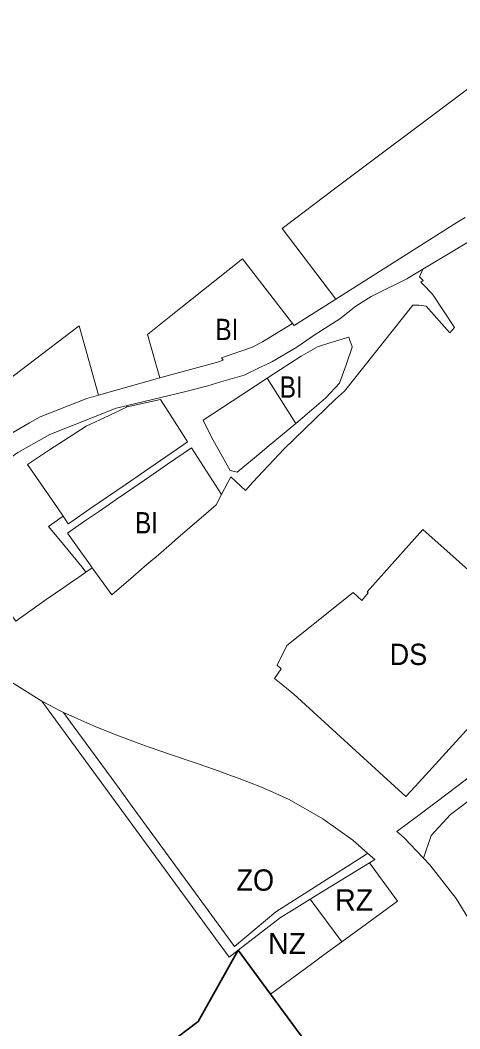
# Model space of a CAD drawing. Extents: x -650451 to -642268, y -1075216 to -1066610.
# Drawn here: x -647998 to -647751, y -1071698 to -1071131 of the extents above; entities that cross this region are included whole.
import ezdxf

# ---------------------------------------------------------------- set-up
doc = ezdxf.new("R2010")
doc.units = 0
doc.header["$LTSCALE"] = 4.8
for name, color, linetype, lineweight in [('15', 7, 'Continuous', 13), ('2', 7, 'Continuous', 13), ('24', 7, 'Continuous', 13), ('35', 7, 'Continuous', 13), ('41', 7, 'Continuous', 13), ('42', 7, 'Continuous', 13), ('46', 7, 'Continuous', 13), ('51', 7, 'Continuous', 13), ('52', 7, 'Continuous', 35), ('6', 7, 'Continuous', 13)]:
    doc.layers.add(name, color=color, linetype=linetype, lineweight=lineweight)
doc.layers.add('62', color=7, linetype='Continuous')

msp = doc.modelspace()

# ---------------------------------------------------------------- linework, layer by layer
at = {"layer": '15'}
msp.add_line((-647786.379, -1071587.401), (-647771.717, -1071576.551), dxfattribs=at)
for points in [[(-647938.71, -1071347.83), (-647905.09, -1071339.93), (-647892.85, -1071336.65), (-647885.53, -1071334.51), (-647872.28, -1071330.64), (-647863.17, -1071326.22), (-647856.85, -1071323.14), (-647842.74, -1071315), (-647833.03, -1071308.2), (-647818.56, -1071298.96), (-647809.45, -1071291.88), (-647800.81, -1071286.44), (-647797.13, -1071284.52), (-647780.89, -1071276.38), (-647777.44, -1071274.36), (-647771.76, -1071271.04)], [(-647771.76, -1071271.04), (-647773.6, -1071275.43), (-647771.59, -1071277.36), (-647772.97, -1071278.43)], [(-647772.97, -1071278.43), (-647772.07, -1071279.33), (-647766.35, -1071285.11)], [(-647766.35, -1071285.11), (-647753.89, -1071303.94), (-647756.67, -1071306.77), (-647769.85, -1071291.91), (-647774.14, -1071291.34), (-647777.4, -1071291.32), (-647815.95, -1071339.71), (-647820.93, -1071344.25), (-647849.86, -1071372.18), (-647867.45, -1071390.95), (-647871.68, -1071395.59), (-647879.76, -1071387.96), (-647885.05, -1071397.88)], [(-647843.23, -1071357.82), (-647840.88, -1071355.88), (-647826.36, -1071343.41), (-647818.61, -1071335.17), (-647814.86, -1071324.93), (-647811.49, -1071314.99), (-647811.81, -1071314.04), (-647812.82, -1071311.08), (-647813.43, -1071309.28), (-647824.15, -1071312.56), (-647831.04, -1071314.67), (-647840.25, -1071319.99), (-647851.88, -1071327.48), (-647859.31, -1071332.34)], [(-647859.31, -1071332.34), (-647879.09, -1071345.3), (-647895.37, -1071355.96), (-647890.7, -1071365.52), (-647880.14, -1071384.32), (-647876.34, -1071385.2), (-647862.25, -1071373.55), (-647859.44, -1071371.23), (-647843.23, -1071357.82)], [(-647974.27, -1071410.07), (-647971.35, -1071414.35), (-647969.9, -1071413.35), (-647959.18, -1071405.97), (-647938.77, -1071391.93), (-647928.51, -1071384.86), (-647907.49, -1071370.39), (-647904.17, -1071368.11), (-647908.75, -1071360.97), (-647919.44, -1071344.34), (-647938.21, -1071348.55), (-647938.71, -1071347.83)], [(-647885.05, -1071397.88), (-647902.01, -1071371.48), (-647915.51, -1071380.77), (-647925.5, -1071387.65), (-647935.02, -1071394.2), (-647944.36, -1071400.63), (-647953.84, -1071407.16), (-647961.6, -1071412.5), (-647969.09, -1071417.65), (-647971.82, -1071419.53), (-647967.1, -1071426.18), (-647959.08, -1071437.46), (-647957.906, -1071439.06), (-647961.4, -1071441.471)], [(-647961.4, -1071441.471), (-647963.52, -1071438.67), (-647976.59, -1071422.84), (-647982.43, -1071415.74), (-647974.27, -1071410.07)], [(-647771.717, -1071576.551), (-647764.23, -1071571.01), (-647676.51, -1071504.34), (-647674.28, -1071506.59), (-647656.27, -1071493.04), (-647655.517, -1071492.465), (-647642.45, -1071482.62), (-647626.7, -1071470.46), (-647611.82, -1071459.38), (-647597.54, -1071448.75), (-647594.43, -1071446.543), (-647585.273, -1071440.044)], [(-647576.471, -1071481.091), (-647588.48, -1071484.23), (-647632, -1071487.54), (-647639.66, -1071490.78), (-647650.97, -1071499.11), (-647658.2, -1071504.43), (-647694.65, -1071531.5), (-647756.17, -1071577.89), (-647767.07, -1071589.67), (-647771.408, -1071602.414)], [(-647986.233, -1071514.148), (-647975.194, -1071519.932), (-647973.938, -1071520.48)], [(-647875.8, -1071654.22), (-647880.793, -1071658.149), (-647986.233, -1071514.148)], [(-647973.938, -1071520.48), (-647970, -1071525.96), (-647945.22, -1071559.77), (-647932.87, -1071576.71), (-647877.72, -1071652.19), (-647854.53, -1071632.58), (-647804.08, -1071600.5), (-647802.849, -1071599.589), (-647798.8, -1071603.102), (-647801.84, -1071604.97)], [(-647771.408, -1071602.414), (-647782.408, -1071590.847), (-647786.379, -1071587.401)], [(-647801.84, -1071604.97), (-647808.56, -1071609.1), (-647823.51, -1071618.28), (-647835.18, -1071625.45)], [(-647835.18, -1071625.45), (-647845.78, -1071631.97), (-647851.92, -1071635.74), (-647856.11, -1071638.98), (-647875.8, -1071654.22)]]:
    msp.add_lwpolyline(points, dxfattribs=at)
at = {"layer": '2'}
for points in [[(-647926.689, -1071307.809), (-647907.92, -1071292.84), (-647888.77, -1071277.56), (-647873.25, -1071265.17), (-647845.18, -1071301.54)], [(-647845.18, -1071301.54), (-647862.05, -1071311.91), (-647868.27, -1071315.02), (-647885.15, -1071320.97), (-647884.1, -1071322.27), (-647887.32, -1071323.33), (-647919.88, -1071332.23), (-647926.689, -1071307.809)], [(-648091.92, -1071399.07), (-648074.27, -1071385.62), (-648071.17, -1071383.26), (-648067.27, -1071380.27), (-648060.01, -1071374.69), (-648038.18, -1071358.51), (-648025.39, -1071348.76), (-648009.31, -1071336.48), (-647994.31, -1071325.03), (-647965.26, -1071302.86), (-647954.38, -1071342)], [(-647954.38, -1071342), (-647960.89, -1071343.84), (-647987.15, -1071354.07), (-647993.21, -1071357.57), (-648006.37, -1071365.15), (-648024.18, -1071377.18), (-648045.97, -1071393.99), (-648050.7, -1071397.66), (-648077.53, -1071417.4), (-648091.92, -1071399.07)], [(-647938.21, -1071348.55), (-647919.44, -1071344.34), (-647908.75, -1071360.97), (-647904.17, -1071368.11), (-647907.49, -1071370.39), (-647928.51, -1071384.86), (-647938.77, -1071391.93), (-647959.18, -1071405.97), (-647969.9, -1071413.35), (-647971.35, -1071414.35), (-647974.27, -1071410.07)], [(-647974.27, -1071410.07), (-647977.48, -1071405.38), (-647977.482, -1071405.382), (-647994.25, -1071380.86), (-647981.84, -1071372.75), (-647971.34, -1071365.9), (-647961.2, -1071359.28), (-647948.33, -1071353.271), (-647938.21, -1071348.55)], [(-647957.906, -1071439.06), (-647959.08, -1071437.46), (-647967.1, -1071426.18), (-647971.82, -1071419.53), (-647969.09, -1071417.65), (-647961.6, -1071412.5), (-647953.84, -1071407.16), (-647944.36, -1071400.63), (-647935.02, -1071394.2), (-647925.5, -1071387.65), (-647915.51, -1071380.77), (-647902.01, -1071371.48), (-647885.05, -1071397.88)], [(-647885.05, -1071397.88), (-647888.11, -1071403.61), (-647895.29, -1071409.81), (-647904.3, -1071417.58), (-647911.04, -1071423.39), (-647913.31, -1071425.35), (-647921.96, -1071432.81), (-647924.87, -1071435.33), (-647928.16, -1071438.17), (-647930.38, -1071440.08), (-647936.065, -1071444.983), (-647946.78, -1071454.23), (-647957.906, -1071439.06)]]:
    msp.add_lwpolyline(points, dxfattribs=at)
msp.add_lwpolyline([(-647859.31, -1071332.34), (-647851.88, -1071327.48), (-647840.25, -1071319.99), (-647831.04, -1071314.67), (-647824.15, -1071312.56), (-647813.43, -1071309.28), (-647812.82, -1071311.08), (-647811.81, -1071314.04), (-647811.49, -1071314.99), (-647814.86, -1071324.93), (-647818.61, -1071335.17), (-647826.36, -1071343.41), (-647840.88, -1071355.88), (-647843.23, -1071357.82)], close=True, dxfattribs=at)
at = {"layer": '24'}
for points in [[(-647820.698, -1071287.83), (-647752.58, -1071244.74), (-647748.07, -1071241.89)], [(-647696.81, -1071245.79), (-647705.59, -1071245.08), (-647710.94, -1071244.65), (-647723.57, -1071246.66), (-647738.56, -1071251.13), (-647753.647, -1071260.178), (-647771.76, -1071271.04)], [(-647771.76, -1071271.04), (-647777.44, -1071274.36), (-647780.89, -1071276.38), (-647797.13, -1071284.52), (-647800.81, -1071286.44), (-647809.45, -1071291.88), (-647818.56, -1071298.96), (-647833.03, -1071308.2), (-647842.74, -1071315), (-647856.85, -1071323.14), (-647863.17, -1071326.22), (-647872.28, -1071330.64), (-647885.53, -1071334.51), (-647892.85, -1071336.65), (-647905.09, -1071339.93), (-647938.71, -1071347.83)], [(-647845.18, -1071301.54), (-647844.296, -1071302.757), (-647820.698, -1071287.83)], [(-647919.88, -1071332.23), (-647887.32, -1071323.33), (-647884.1, -1071322.27), (-647885.15, -1071320.97), (-647868.27, -1071315.02), (-647862.05, -1071311.91), (-647845.18, -1071301.54)], [(-647954.38, -1071342), (-647934.51, -1071336.37), (-647919.88, -1071332.23)], [(-648077.53, -1071417.4), (-648050.7, -1071397.66), (-648045.97, -1071393.99), (-648024.18, -1071377.18), (-648006.37, -1071365.15), (-647993.21, -1071357.57), (-647987.15, -1071354.07), (-647960.89, -1071343.84), (-647954.38, -1071342)], [(-647938.71, -1071347.83), (-647944.33, -1071349.15), (-647981.77, -1071364.13), (-647999.71, -1071374.17), (-648035.57, -1071399.52), (-648042.34, -1071404.659)], [(-647855.23, -1071501.297), (-647851.45, -1071495.96), (-647853.77, -1071493.78), (-647848.4, -1071482.78), (-647810.97, -1071452.92), (-647806.15, -1071457.48), (-647802.53, -1071453.19), (-647803.1, -1071452.66), (-647771.82, -1071417.42), (-647710.546, -1071472.023), (-647701.415, -1071480.15)], [(-647701.415, -1071480.15), (-647776.13, -1071562.1), (-647781.31, -1071567.79)], [(-647781.31, -1071567.79), (-647789.73, -1071560.1), (-647844.4, -1071510.2), (-647850.55, -1071505.14), (-647855.23, -1071501.297)]]:
    msp.add_lwpolyline(points, dxfattribs=at)
at = {"layer": '35'}
for points in [[(-647850.956, -1071248.208), (-647820.78, -1071225.25), (-647750.34, -1071172.5), (-647726.56, -1071154.68), (-647723.79, -1071152.61), (-647720.85, -1071150.41), (-647714.71, -1071146.51), (-647719.73, -1071136.48), (-647722.51, -1071130.93)], [(-647748.07, -1071241.89), (-647752.58, -1071244.74), (-647820.698, -1071287.83), (-647850.956, -1071248.208)]]:
    msp.add_lwpolyline(points, dxfattribs=at)
at = {"layer": '41'}
for points in [[(-648042.34, -1071404.659), (-648035.57, -1071399.52), (-647999.71, -1071374.17), (-647981.77, -1071364.13), (-647944.33, -1071349.15), (-647938.71, -1071347.83), (-647938.21, -1071348.55)], [(-647938.21, -1071348.55), (-647948.33, -1071353.271), (-647961.2, -1071359.28), (-647971.34, -1071365.9), (-647981.84, -1071372.75), (-647994.25, -1071380.86), (-647977.482, -1071405.382), (-647977.48, -1071405.38), (-647974.27, -1071410.07)], [(-647974.27, -1071410.07), (-647982.43, -1071415.74), (-647976.59, -1071422.84), (-647963.52, -1071438.67), (-647961.4, -1071441.471)], [(-647987.8, -1071459.68), (-648000.91, -1071469.01), (-648028.31, -1071431.32)], [(-647961.4, -1071441.471), (-647964.14, -1071443.36), (-647966.77, -1071445.17), (-647969.35, -1071446.96), (-647972.02, -1071448.79), (-647973.84, -1071450.05), (-647974.66, -1071450.62), (-647977.28, -1071452.43), (-647979.88, -1071454.22), (-647982.46, -1071456), (-647985.06, -1071457.79), (-647987.8, -1071459.68)]]:
    msp.add_lwpolyline(points, dxfattribs=at)
at = {"layer": '42'}
for points in [[(-647973.938, -1071520.48), (-647967.982, -1071523.081), (-647962.2, -1071525.746), (-647956.187, -1071528.368), (-647950.146, -1071530.869), (-647944.088, -1071533.263), (-647938.019, -1071535.566), (-647931.945, -1071537.788), (-647925.874, -1071539.949), (-647919.808, -1071542.058), (-647913.756, -1071544.132), (-647898.827, -1071549.208), (-647892.847, -1071551.26), (-647886.903, -1071553.336), (-647881.001, -1071555.45), (-647875.147, -1071557.619), (-647869.348, -1071559.856), (-647863.611, -1071562.177), (-647857.944, -1071564.594), (-647847.103, -1071569.497), (-647828.141, -1071580.34), (-647811.272, -1071592.28), (-647802.849, -1071599.589)], [(-647802.849, -1071599.589), (-647804.08, -1071600.5), (-647854.53, -1071632.58), (-647877.72, -1071652.19), (-647932.87, -1071576.71), (-647945.22, -1071559.77), (-647970, -1071525.96), (-647973.938, -1071520.48)]]:
    msp.add_lwpolyline(points, dxfattribs=at)
at = {"layer": '46'}
for points in [[(-647771.408, -1071602.414), (-647767.07, -1071589.67), (-647756.17, -1071577.89), (-647694.65, -1071531.5), (-647658.2, -1071504.43), (-647650.97, -1071499.11), (-647639.66, -1071490.78), (-647632, -1071487.54), (-647588.48, -1071484.23), (-647576.471, -1071481.091)], [(-647538.882, -1071950.07), (-647551.962, -1071958.049), (-647573.283, -1071969.627), (-647575.415, -1071967.709), (-647577.881, -1071965.979), (-647581.036, -1071964.346), (-647584.363, -1071963.196), (-647588.064, -1071962.51), (-647591.518, -1071962.387), (-647594.731, -1071962.714), (-647725.672, -1071678.279), (-647741.34, -1071644.028), (-647753.065, -1071625.201), (-647767.784, -1071606.225), (-647771.408, -1071602.414)], [(-648405.21, -1071673.54), (-648359.48, -1071736.12), (-648322.95, -1071708.86), (-648181.6, -1071603.39), (-648116.54, -1071690.46), (-648086.68, -1071669.2), (-648027.69, -1071748), (-647993.77, -1071766.7), (-647898.22, -1071694.24), (-647875.8, -1071654.22)], [(-647875.8, -1071654.22), (-647856.11, -1071638.98), (-647851.92, -1071635.74), (-647845.78, -1071631.97), (-647835.18, -1071625.45), (-647817.33, -1071649.51)], [(-647817.33, -1071649.51), (-647827.42, -1071656.89), (-647834.345, -1071661.969), (-647857.52, -1071678.92), (-647840.32, -1071702.31), (-647825.58, -1071722.28), (-647810.72, -1071743.62), (-647788.08, -1071773.61), (-647779.22, -1071785.33), (-647762.69, -1071807.58), (-647738.21, -1071840.78), (-647727.85, -1071854.86), (-647721.3, -1071863.74), (-647621.06, -1072000), (-647616.12, -1072006.7)]]:
    msp.add_lwpolyline(points, dxfattribs=at)
at = {"layer": '51'}
for points in [[(-648101.203, -1071448.31), (-648098.259, -1071452.196), (-648096.014, -1071454.192), (-648093.059, -1071456.066), (-648089.539, -1071457.489), (-648085.585, -1071458.248), (-648081.642, -1071458.215), (-648078.539, -1071457.636), (-648074.86, -1071456.248), (-648027.562, -1071487.894), (-648021.015, -1071492.264), (-647986.233, -1071514.148)], [(-647986.233, -1071514.148), (-647880.793, -1071658.149), (-647875.8, -1071654.22)], [(-647875.8, -1071654.22), (-647898.22, -1071694.24), (-647993.77, -1071766.7), (-648027.69, -1071748), (-648086.68, -1071669.2), (-648116.54, -1071690.46), (-648181.6, -1071603.39), (-648322.95, -1071708.86), (-648359.48, -1071736.12), (-648405.21, -1071673.54)]]:
    msp.add_lwpolyline(points, dxfattribs=at)
at = {"layer": '52'}
msp.add_lwpolyline([(-647840.32, -1071702.31), (-647857.52, -1071678.92), (-647875.8, -1071654.22), (-647898.22, -1071694.24), (-647993.77, -1071766.7)], dxfattribs=at)
at = {"layer": '6'}
for points in [[(-647835.18, -1071625.45), (-647823.51, -1071618.28), (-647808.56, -1071609.1), (-647801.84, -1071604.97)], [(-647801.84, -1071604.97), (-647786.1, -1071626.65), (-647806.35, -1071641.47), (-647817.33, -1071649.51), (-647835.18, -1071625.45)]]:
    msp.add_lwpolyline(points, dxfattribs=at)

# ---------------------------------------------------------------- texts
at = {"layer": '62'}
for s, width, p in [('BI', 0.85, (-647888.499, -1071310.966)), ('BI', 0.85, (-647852.299, -1071343.336)), ('BI', 0.85, (-647933.726, -1071419.714)), ('DS', 0.95, (-647790.487, -1071493.767)), ('ZO', 0.95, (-647876.683, -1071620.736))]:
    msp.add_text(s, height=12, dxfattribs=dict(at, width=width)).set_placement(p)
for s, p in [('RZ', (-647821.155, -1071631.947)), ('NZ', (-647858.92, -1071656.443))]:
    msp.add_text(s, height=12, dxfattribs=at).set_placement(p)

doc.saveas('drawing.dxf')
